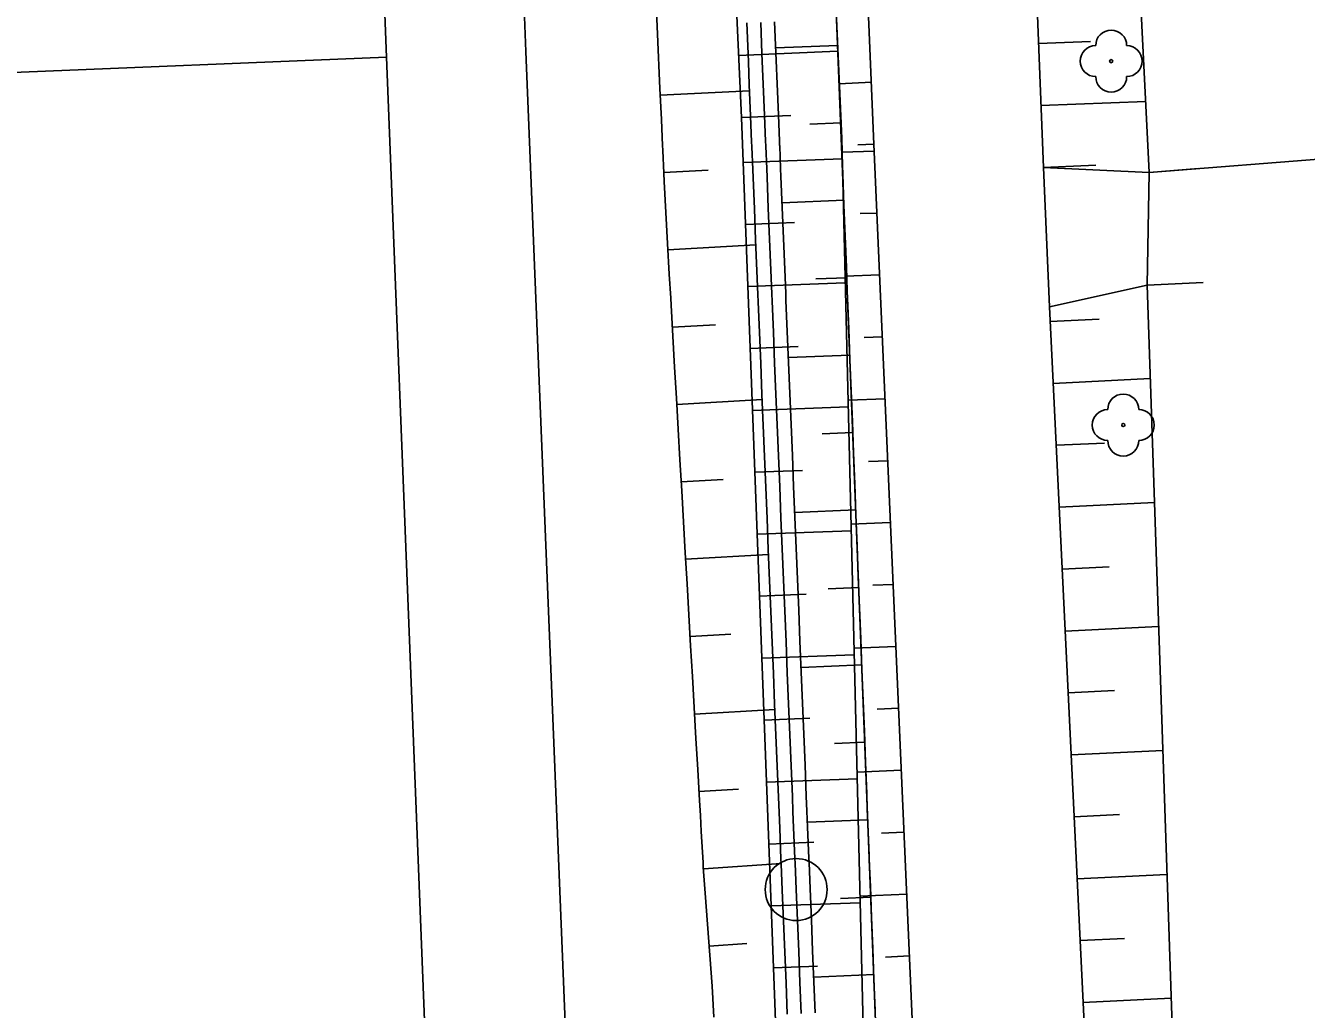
# Model space of a CAD drawing. Extents: x -583721 to -583071, y -1166145 to -1165065.
# Drawn here: x -583243.04 to -583201.69, y -1165932.62 to -1165900.89 of the extents above; entities that cross this region are included whole.
import ezdxf

# ---------------------------------------------------------------- set-up
doc = ezdxf.new("R2010")
doc.units = 0
for name, color, linetype in [('01_DOPRAVA', 7, 'Continuous'), ('03_PC_POPIS_NAVRH', 7, 'Continuous'), ('08_LEGENDA_G5', 7, 'Continuous'), ('14', 7, 'Continuous'), ('21', 7, 'Continuous'), ('_Rozpiska', 7, 'Continuous'), ('KOTY', 7, 'Continuous'), ('Popis cest', 7, 'Continuous'), ('Popis PP', 7, 'Continuous'), ('Rámy', 7, 'Continuous'), ('Trojúhelniky', 7, 'Continuous')]:
    doc.layers.add(name, color=color, linetype=linetype)

msp = doc.modelspace()

# ---------------------------------------------------------------- linework, layer by layer
at = {"layer": '01_DOPRAVA'}
for p, q in [((-583232.68, -1165868.31), (-583231.39, -1165901.9)), ((-583363.62, -1165907.39), (-583231.39, -1165901.9)), ((-583206.76, -1165905.62), (-583162.97, -1165902.22))]:
    msp.add_line(p, q, dxfattribs=at)
for points in [[(-583228.69, -1165666.2), (-583226.21, -1165672.99), (-583225.84, -1165679.92), (-583220.97, -1165796.08), (-583216.51, -1165909.44), (-583213.19, -1165995.13), (-583203.41, -1165993.97)], [(-583206.76, -1165905.62), (-583208.9, -1165862.71), (-583209.34, -1165848.45), (-583210.45, -1165834.4), (-583212.79, -1165765.14), (-583213.22, -1165730.9), (-583214.03, -1165712.42)], [(-583230.99, -1165795.18), (-583226.89, -1165901.72), (-583222.76, -1166003.69), (-583215.5, -1166006.52)], [(-583231.39, -1165901.9), (-583227.24, -1166006.86), (-583220.55, -1166009.38), (-583218.06, -1166066.03), (-583216.444, -1166107.776)], [(-583203.41, -1165993.97), (-583203.79, -1165978.24), (-583205.99, -1165934.1), (-583206.83, -1165909.26), (-583206.76, -1165905.62)]]:
    msp.add_lwpolyline(points, dxfattribs=at)
at = {"layer": '03_PC_POPIS_NAVRH'}
for points in [[(-583210.18, -1165905.46), (-583206.76, -1165905.62)], [(-583206.76, -1165905.62), (-583205.171, -1165905.497)], [(-583209.98, -1165909.96), (-583206.83, -1165909.26)], [(-583206.83, -1165909.26), (-583205.019, -1165909.172)]]:
    msp.add_lwpolyline(points, dxfattribs=at)
at = {"layer": '08_LEGENDA_G5'}
for centre in [(-583207.99, -1165902.03), (-583207.6, -1165913.77)]:
    msp.add_circle(centre, 0.05, dxfattribs=at)
for centre, start, end in [((-583207.99, -1165901.53), 0, 180), ((-583208.49, -1165902.03), 90, 270), ((-583207.49, -1165902.03), 270, 90), ((-583207.99, -1165902.53), 180, 0), ((-583207.6, -1165913.27), 0, 180), ((-583208.1, -1165913.77), 90, 270), ((-583207.1, -1165913.77), 270, 90), ((-583207.6, -1165914.27), 180, 0)]:
    msp.add_arc(centre, 0.5, start, end, dxfattribs=at)
at = {"layer": '14'}
for p, q in [((-583218.821, -1165901.605), (-583216.821, -1165901.523)), ((-583222.548, -1165903.123), (-583219.665, -1165902.992)), ((-583217.721, -1165904.062), (-583216.723, -1165904.021)), ((-583220.999, -1165905.55), (-583222.435, -1165905.621)), ((-583218.617, -1165906.6), (-583216.625, -1165906.519)), ((-583222.3, -1165908.117), (-583219.462, -1165907.959)), ((-583217.521, -1165909.058), (-583216.527, -1165909.017)), ((-583220.759, -1165910.533), (-583222.157, -1165910.613)), ((-583218.412, -1165911.596), (-583216.43, -1165911.515)), ((-583222.014, -1165913.109), (-583219.258, -1165912.951)), ((-583217.321, -1165914.054), (-583216.333, -1165914.013)), ((-583220.513, -1165915.527), (-583221.871, -1165915.605)), ((-583218.208, -1165916.592), (-583216.236, -1165916.511)), ((-583221.728, -1165918.101), (-583219.053, -1165917.947)), ((-583217.122, -1165919.05), (-583216.139, -1165919.009)), ((-583220.268, -1165920.521), (-583221.584, -1165920.597)), ((-583218.003, -1165921.588), (-583216.042, -1165921.508)), ((-583221.441, -1165923.093), (-583218.848, -1165922.944)), ((-583216.923, -1165924.046), (-583215.946, -1165924.006)), ((-583220.022, -1165925.515), (-583221.298, -1165925.589)), ((-583217.799, -1165926.584), (-583215.849, -1165926.504)), ((-583221.154, -1165928.084), (-583218.645, -1165927.92)), ((-583216.724, -1165929.042), (-583215.752, -1165929.002)), ((-583219.757, -1165930.494), (-583220.971, -1165930.578)), ((-583217.594, -1165931.579), (-583215.655, -1165931.5))]:
    msp.add_line(p, q, dxfattribs=at)
at = {"layer": '21'}
for points in [[(-583220.822, -1165932.869), (-583220.877, -1165931.87), (-583220.95, -1165930.873), (-583221.023, -1165929.875), (-583221.096, -1165928.877), (-583221.158, -1165928.029), (-583221.166, -1165927.879), (-583221.224, -1165926.88), (-583221.253, -1165926.37), (-583221.281, -1165925.882), (-583221.338, -1165924.883), (-583221.396, -1165923.885), (-583221.453, -1165922.886), (-583221.51, -1165921.888), (-583221.568, -1165920.889), (-583221.625, -1165919.891), (-583221.682, -1165918.892), (-583221.739, -1165917.894), (-583221.797, -1165916.895), (-583221.854, -1165915.897), (-583221.911, -1165914.898), (-583221.969, -1165913.9), (-583222.026, -1165912.901), (-583222.083, -1165911.903), (-583222.141, -1165910.905), (-583222.198, -1165909.906), (-583222.211, -1165909.673), (-583222.255, -1165908.908), (-583222.312, -1165907.909), (-583222.37, -1165906.911), (-583222.422, -1165905.912), (-583222.434, -1165905.643), (-583222.467, -1165904.913), (-583222.468, -1165904.89), (-583222.473, -1165904.763), (-583222.511, -1165903.914), (-583222.557, -1165902.915), (-583222.592, -1165902.166), (-583222.604, -1165901.916), (-583222.65, -1165900.917), (-583222.695, -1165899.918)], [(-583218.446, -1165932.772), (-583218.487, -1165931.773), (-583218.528, -1165930.773), (-583218.569, -1165929.774), (-583218.61, -1165928.775), (-583218.644, -1165927.926), (-583218.651, -1165927.776), (-583218.692, -1165926.777), (-583218.712, -1165926.266), (-583218.732, -1165925.778), (-583218.773, -1165924.778), (-583218.814, -1165923.779), (-583218.855, -1165922.78), (-583218.896, -1165921.781), (-583218.937, -1165920.782), (-583218.978, -1165919.783), (-583219.019, -1165918.783), (-583219.06, -1165917.784), (-583219.101, -1165916.785), (-583219.141, -1165915.786), (-583219.182, -1165914.787), (-583219.223, -1165913.788), (-583219.264, -1165912.788), (-583219.305, -1165911.789), (-583219.346, -1165910.79), (-583219.387, -1165909.791), (-583219.396, -1165909.558), (-583219.428, -1165908.792), (-583219.469, -1165907.793), (-583219.51, -1165906.793), (-583219.551, -1165905.794), (-583219.562, -1165905.525), (-583219.591, -1165904.795), (-583219.592, -1165904.773), (-583219.598, -1165904.646), (-583219.632, -1165903.796), (-583219.673, -1165902.797), (-583219.704, -1165902.048), (-583219.714, -1165901.798), (-583219.755, -1165900.798)], [(-583217.547, -1165932.735), (-583217.588, -1165931.736), (-583217.629, -1165930.737), (-583217.67, -1165929.737), (-583217.71, -1165928.738), (-583217.745, -1165927.889), (-583217.751, -1165927.739), (-583217.792, -1165926.74), (-583217.813, -1165926.229), (-583217.833, -1165925.741), (-583217.874, -1165924.742), (-583217.915, -1165923.742), (-583217.956, -1165922.743), (-583217.997, -1165921.744), (-583218.038, -1165920.745), (-583218.079, -1165919.746), (-583218.12, -1165918.747), (-583218.16, -1165917.747), (-583218.201, -1165916.748), (-583218.242, -1165915.749), (-583218.283, -1165914.75), (-583218.324, -1165913.751), (-583218.365, -1165912.752), (-583218.406, -1165911.752), (-583218.447, -1165910.753), (-583218.488, -1165909.754), (-583218.497, -1165909.521), (-583218.529, -1165908.755), (-583218.569, -1165907.756), (-583218.61, -1165906.757), (-583218.651, -1165905.757), (-583218.662, -1165905.489), (-583218.692, -1165904.758), (-583218.693, -1165904.736), (-583218.698, -1165904.609), (-583218.733, -1165903.759), (-583218.774, -1165902.76), (-583218.805, -1165902.011), (-583218.815, -1165901.761), (-583218.856, -1165900.762)], [(-583215.611, -1165932.656), (-583215.649, -1165931.656), (-583215.688, -1165930.657), (-583215.727, -1165929.658), (-583215.765, -1165928.659), (-583215.798, -1165927.81), (-583215.804, -1165927.659), (-583215.843, -1165926.66), (-583215.863, -1165926.149), (-583215.882, -1165925.661), (-583215.92, -1165924.662), (-583215.959, -1165923.662), (-583215.998, -1165922.663), (-583216.036, -1165921.664), (-583216.075, -1165920.665), (-583216.114, -1165919.665), (-583216.153, -1165918.666), (-583216.191, -1165917.667), (-583216.23, -1165916.668), (-583216.269, -1165915.668), (-583216.307, -1165914.669), (-583216.346, -1165913.67), (-583216.385, -1165912.671), (-583216.424, -1165911.671), (-583216.462, -1165910.672), (-583216.501, -1165909.673), (-583216.51, -1165909.44), (-583216.54, -1165908.674), (-583216.579, -1165907.674), (-583216.619, -1165906.675), (-583216.658, -1165905.676), (-583216.669, -1165905.407), (-583216.697, -1165904.677), (-583216.698, -1165904.654), (-583216.703, -1165904.527), (-583216.737, -1165903.677), (-583216.776, -1165902.678), (-583216.805, -1165901.929), (-583216.815, -1165901.679), (-583216.855, -1165900.68)]]:
    msp.add_lwpolyline(points, dxfattribs=at)
at = {"layer": '_Rozpiska'}
for points in [[(-583210.34, -1165901.46), (-583208.66, -1165901.4)], [(-583220.02, -1165901.85), (-583216.82, -1165901.71)], [(-583215.73, -1165902.71), (-583216.77, -1165902.76)], [(-583210.26, -1165903.46), (-583206.87, -1165903.33)], [(-583219.93, -1165903.85), (-583218.33, -1165903.78)], [(-583215.65, -1165904.71), (-583216.17, -1165904.73)], [(-583219.88, -1165905.3), (-583216.67, -1165905.18)], [(-583215.64, -1165904.93), (-583216.68, -1165904.97)], [(-583210.18, -1165905.46), (-583208.48, -1165905.39)], [(-583219.8, -1165907.3), (-583218.21, -1165907.24)], [(-583215.55, -1165906.93), (-583216.09, -1165906.95)], [(-583215.47, -1165908.92), (-583216.58, -1165908.97)], [(-583219.72, -1165909.3), (-583216.58, -1165909.18)], [(-583209.96, -1165910.43), (-583208.38, -1165910.35)], [(-583215.38, -1165910.92), (-583215.96, -1165910.95)], [(-583219.65, -1165911.3), (-583218.09, -1165911.24)], [(-583209.86, -1165912.43), (-583206.73, -1165912.27)], [(-583215.29, -1165912.92), (-583216.48, -1165912.97)], [(-583219.57, -1165913.3), (-583216.48, -1165913.18)], [(-583209.76, -1165914.42), (-583208.21, -1165914.35)], [(-583215.2, -1165914.92), (-583215.82, -1165914.95)], [(-583219.5, -1165915.29), (-583217.96, -1165915.24)], [(-583209.67, -1165916.42), (-583206.59, -1165916.27)], [(-583219.42, -1165917.29), (-583216.38, -1165917.18)], [(-583215.12, -1165916.92), (-583216.39, -1165916.97)], [(-583209.57, -1165918.42), (-583208.05, -1165918.35)], [(-583219.35, -1165919.29), (-583217.84, -1165919.23)], [(-583215.03, -1165918.92), (-583215.68, -1165918.94)], [(-583209.48, -1165920.42), (-583206.46, -1165920.27)], [(-583214.94, -1165920.91), (-583216.29, -1165920.97)], [(-583219.27, -1165921.29), (-583216.29, -1165921.18)], [(-583209.38, -1165922.41), (-583207.88, -1165922.34)], [(-583214.85, -1165922.91), (-583215.55, -1165922.94)], [(-583219.19, -1165923.29), (-583217.72, -1165923.23)], [(-583209.28, -1165924.41), (-583206.32, -1165924.27)], [(-583214.77, -1165924.91), (-583216.19, -1165924.97)], [(-583219.12, -1165925.29), (-583216.19, -1165925.18)], [(-583209.19, -1165926.41), (-583207.72, -1165926.34)], [(-583214.68, -1165926.91), (-583215.41, -1165926.94)], [(-583219.04, -1165927.29), (-583217.59, -1165927.23)], [(-583209.09, -1165928.41), (-583206.19, -1165928.27)], [(-583218.97, -1165929.28), (-583216.09, -1165929.18)], [(-583214.59, -1165928.91), (-583216.1, -1165928.97)], [(-583208.99, -1165930.4), (-583207.56, -1165930.34)], [(-583218.89, -1165931.28), (-583217.47, -1165931.23)], [(-583214.5, -1165930.9), (-583215.28, -1165930.94)], [(-583208.9, -1165932.4), (-583206.05, -1165932.26)]]:
    msp.add_lwpolyline(points, dxfattribs=at)
at = {"layer": 'KOTY'}
msp.add_lwpolyline([(-583217.996, -1165932.753), (-583218.037, -1165931.754), (-583218.078, -1165930.755), (-583218.119, -1165929.756), (-583218.16, -1165928.757), (-583218.195, -1165927.908), (-583218.201, -1165927.757), (-583218.242, -1165926.758), (-583218.263, -1165926.247), (-583218.283, -1165925.759), (-583218.324, -1165924.76), (-583218.365, -1165923.761), (-583218.406, -1165922.762), (-583218.446, -1165921.762), (-583218.487, -1165920.763), (-583218.528, -1165919.764), (-583218.569, -1165918.765), (-583218.61, -1165917.766), (-583218.651, -1165916.767), (-583218.692, -1165915.768), (-583218.733, -1165914.768), (-583218.774, -1165913.769), (-583218.815, -1165912.77), (-583218.855, -1165911.771), (-583218.896, -1165910.772), (-583218.937, -1165909.773), (-583218.947, -1165909.54), (-583218.978, -1165908.773), (-583219.019, -1165907.774), (-583219.06, -1165906.775), (-583219.101, -1165905.776), (-583219.112, -1165905.507), (-583219.142, -1165904.777), (-583219.143, -1165904.754), (-583219.148, -1165904.627), (-583219.183, -1165903.778), (-583219.224, -1165902.778), (-583219.254, -1165902.03), (-583219.265, -1165901.779), (-583219.305, -1165900.78)], dxfattribs=at)
at = {"layer": 'Popis cest'}
for points in [[(-583214.565, -1166024.741), (-583215.84, -1165999.86), (-583216.56, -1165980.47), (-583218.74, -1165935.28), (-583219.93, -1165903.85), (-583222.02, -1165858.12), (-583222.68, -1165835.28), (-583223.83, -1165795.43), (-583225.18, -1165766.01), (-583226.29, -1165730.41), (-583226.47, -1165703.12), (-583228.25, -1165673.5)], [(-583202.046, -1166023.279), (-583203.28, -1165999.31), (-583203.79, -1165978.24), (-583205.99, -1165934.1), (-583206.83, -1165909.26), (-583206.76, -1165905.62), (-583208.9, -1165862.71), (-583209.34, -1165848.45), (-583210.45, -1165834.4), (-583212.79, -1165765.14), (-583213.22, -1165730.9), (-583214.43, -1165703.46)]]:
    msp.add_lwpolyline(points, dxfattribs=at)
at = {"layer": 'Popis PP'}
for points in [[(-583205.384, -1166023.669), (-583206.37, -1165999.45), (-583206.99, -1165978.09), (-583208.8, -1165934.4), (-583209.98, -1165909.96), (-583210.18, -1165905.46), (-583211.89, -1165862.15), (-583212.92, -1165834.81), (-583214.61, -1165795.62), (-583215.68, -1165765.46), (-583217.22, -1165730.71), (-583218.84, -1165703.6), (-583219.86, -1165675.86), (-583220.15, -1165659.61)], [(-583225.03, -1165669.36), (-583224.72, -1165676.77), (-583223.57, -1165703.33), (-583222.76, -1165730.88), (-583221.39, -1165765.94), (-583219.92, -1165795.75), (-583218.23, -1165835.3), (-583217.57, -1165858.89), (-583215.65, -1165904.71), (-583214.33, -1165934.9), (-583212.44, -1165979.07), (-583211.41, -1165999.47), (-583210.642, -1166024.283)]]:
    msp.add_lwpolyline(points, dxfattribs=at)
at = {"layer": 'Rámy'}
msp.add_lwpolyline([(-583225.84, -1165679.92), (-583224.89, -1165703.34), (-583223.84, -1165730.71), (-583222.52, -1165765.99), (-583221.05, -1165795.86), (-583219.53, -1165835.39), (-583218.74, -1165858.37), (-583216.69, -1165904.53), (-583215.95, -1165934.96), (-583213.79, -1165980.28), (-583213.02, -1165999.42)], dxfattribs=at)
at = {"layer": 'Trojúhelniky'}
msp.add_circle((-583218.16, -1165928.757), 1, dxfattribs=at)
msp.add_circle((-583218.16, -1165928.757), 1, dxfattribs=at)

doc.saveas('drawing.dxf')
